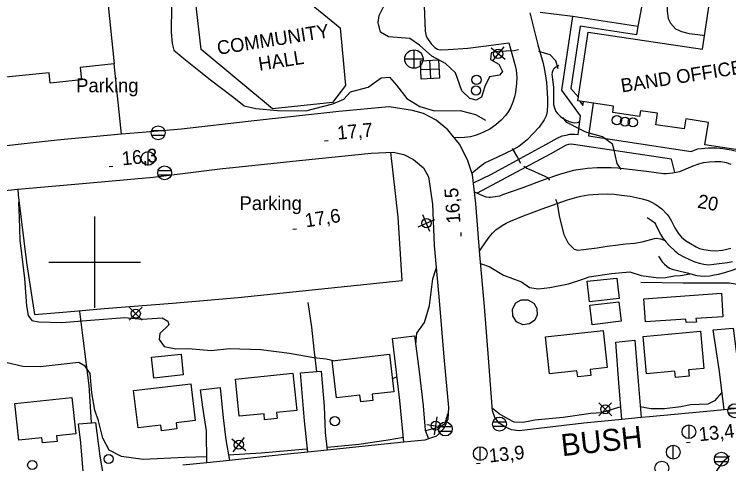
# Model space of a CAD drawing. Extents: x 646142 to 649934, y 5874075 to 5876351.
# Drawn here: x 646982.5 to 647138.5, y 5874756 to 5874854.1 of the extents above; entities that cross this region are included whole.
import ezdxf

# ---------------------------------------------------------------- set-up
doc = ezdxf.new("R2010")
doc.units = 0
for name, color, linetype in [('Niveau 1', 7, 'Continuous'), ('Niveau 15', 7, 'Continuous'), ('Niveau 19', 7, 'Continuous'), ('Niveau 2', 7, 'Continuous'), ('Niveau 21', 7, 'Continuous'), ('Niveau 22', 7, 'Continuous'), ('Niveau 3', 7, 'Continuous'), ('Niveau 31', 7, 'Continuous'), ('Niveau 34', 7, 'Continuous'), ('Niveau 36', 7, 'Continuous'), ('Niveau 37', 7, 'Continuous'), ('Niveau 4', 7, 'Continuous'), ('Niveau 52', 7, 'Continuous'), ('Niveau 61', 7, 'Continuous')]:
    doc.layers.add(name, color=color, linetype=linetype)

msp = doc.modelspace()

# ---------------------------------------------------------------- linework, layer by layer
at = {"layer": 'Niveau 1'}
for points in [[(647092.58, 5874846.35), (647091.68, 5874846.14), (647088.15, 5874845.97), (647086.66, 5874845.71), (647086.51, 5874844.24), (647088.3, 5874843.21), (647089.09, 5874841.66), (647088.48, 5874840.79), (647086.3, 5874840.46), (647085.23, 5874838.33), (647084.53, 5874836), (647083.37, 5874835.37), (647082, 5874835.75), (647080.2, 5874837.43), (647078.83, 5874841.34), (647076.65, 5874843.39), (647073.65, 5874844.94), (647070.97, 5874847.34), (647068.85, 5874848.81), (647064.22, 5874849.22), (647062.44, 5874850.2), (647061.94, 5874852.35), (647062.19, 5874853.88), (647063.16, 5874855.88)], [(647101.3, 5874842.23), (647100.79, 5874843.98), (647099.5, 5874845.24), (647097.04, 5874845.97)], [(647106.17, 5874828.94), (647103.16, 5874830.49), (647102.25, 5874831.61)], [(647107.55, 5874828.34), (647107.02, 5874828.5), (647106.17, 5874828.94)], [(647112.06, 5874826.55), (647110.98, 5874827.33), (647107.55, 5874828.34)], [(647113.4, 5874824.77), (647113.17, 5874825.75), (647112.06, 5874826.55)], [(647115.03, 5874820.22), (647114.16, 5874821.56), (647113.4, 5874824.77)]]:
    msp.add_lwpolyline(points, dxfattribs=at)
at = {"layer": 'Niveau 19'}
for points in [[(647137.52, 5874767.75), (647136.48, 5874776.16), (647135.16, 5874785.24), (647139.51, 5874785.58), (647140.51, 5874777.65), (647141.88, 5874768.18)], [(647067.56, 5874760.67), (647066.69, 5874769.8), (647065.11, 5874783.34), (647069.91, 5874783.95), (647070.9, 5874776.12), (647071.81, 5874768.61), (647072.25, 5874763.3), (647072.92, 5874761.41)], [(647115.16, 5874765.66), (647114.51, 5874773.64), (647113.89, 5874782.54), (647118.01, 5874782.98), (647118.75, 5874773.98), (647119.41, 5874766.08)], [(647046.56, 5874758.52), (647045.88, 5874765.34), (647045.01, 5874775.85), (647048.58, 5874776.14), (647049.49, 5874776.21), (647050.12, 5874768.58), (647050.37, 5874762.79), (647050.8, 5874758.96)], [(647024.54, 5874756.21), (647024.43, 5874763.19), (647023.65, 5874768.36), (647023.11, 5874772.16), (647027.46, 5874772.62), (647028.12, 5874766.04), (647028.64, 5874761.2), (647029.47, 5874756.73)], [(646997.57, 5874753.4), (646996.98, 5874760.58), (646996.52, 5874764.73), (646999.3, 5874764.95), (647000.2, 5874765.03), (647001.16, 5874757.65), (647001.82, 5874753.84)]]:
    msp.add_lwpolyline(points, dxfattribs=at)
at = {"layer": 'Niveau 2'}
for points in [[(647092.75, 5874872.23), (647095.29, 5874870.08), (647100.22, 5874869.56), (647102.36, 5874869.02), (647106.21, 5874866.46), (647109.09, 5874863.8), (647110.93, 5874861.03), (647112.39, 5874860.43), (647114.89, 5874860.06), (647117.33, 5874859.84), (647119.12, 5874859.39), (647121.78, 5874858.42), (647124.82, 5874857.1), (647124.97, 5874856.58), (647125.11, 5874854.81), (647125.33, 5874853.23), (647125.78, 5874852.17), (647126.88, 5874850.93), (647128.2, 5874850.35), (647129.88, 5874849.94), (647131.74, 5874849.71), (647133.27, 5874849.47)], [(647016.83, 5874855.92), (647016.75, 5874850.18), (647016.93, 5874847.71), (647017.3, 5874846.3), (647019.52, 5874844.43), (647025.33, 5874839.84), (647030.42, 5874835.94), (647032.7, 5874834.14), (647035.2, 5874833.52), (647039.96, 5874833.12), (647046.14, 5874833.03), (647052.04, 5874834.6), (647054.45, 5874835.59), (647055.93, 5874837.19), (647059.73, 5874838.2), (647062.61, 5874840.28), (647064.41, 5874840.4), (647065.98, 5874838.64), (647068.24, 5874835.73), (647071.03, 5874833.98), (647074.22, 5874833.02), (647079.86, 5874833.11), (647083.21, 5874832.23), (647085.39, 5874830.97)], [(647091.19, 5874824.82), (647092.4, 5874822.87), (647093.04, 5874821.62)], [(647099.42, 5874817.91), (647099.12, 5874818.36), (647098.46, 5874818.73), (647096.94, 5874819.34), (647095.35, 5874820.1), (647094.44, 5874820.44), (647093.75, 5874820.87)], [(646983.5, 5874813.18), (646983.36, 5874812.95), (646983.5, 5874809.76), (646983.68, 5874804.83), (646984.66, 5874796.42), (646985.15, 5874790.47), (646985.5, 5874788.34), (646986.28, 5874787.3), (646987.81, 5874786.96), (646992.85, 5874786.83), (646999.12, 5874787.33), (647006.64, 5874787.92), (647010.43, 5874787.52), (647014.8, 5874787.81), (647016.01, 5874787.09), (647016.25, 5874786.3), (647014.27, 5874784.4), (647014.09, 5874783.1), (647015.19, 5874781.62), (647017.72, 5874781.06), (647020.49, 5874781.17), (647025.49, 5874780.75), (647029.5, 5874781.13), (647036.34, 5874780.91), (647042.58, 5874780.13), (647047.86, 5874779.15), (647050.6, 5874778.9), (647052.19, 5874778.5)], [(647100.66, 5874813.77), (647101.05, 5874812.89), (647101.16, 5874811.89), (647101.58, 5874809.75), (647102.5, 5874806.07), (647103.48, 5874804.13), (647104.09, 5874803.47), (647104.78, 5874802.86), (647105.53, 5874802.65), (647106.82, 5874802.79), (647109.8, 5874803.1), (647111.94, 5874803.47), (647114.35, 5874803.77), (647115.98, 5874803.97), (647117.92, 5874804.17), (647119.62, 5874804.42), (647122.32, 5874805.19), (647122.68, 5874805.23), (647123.62, 5874805.09), (647124.43, 5874804.83)], [(647070.15, 5874782.04), (647070.39, 5874784.47), (647072.05, 5874786.81), (647073.13, 5874790.56), (647073.92, 5874796.37), (647074.59, 5874798.63), (647074.64, 5874798.64)], [(647084.34, 5874799.63), (647084.55, 5874799.65), (647086.22, 5874799.03), (647089.31, 5874797.18), (647093.25, 5874795.69), (647095.02, 5874794.44), (647096.95, 5874794.18), (647099.46, 5874794.44), (647103.49, 5874795.28), (647106.41, 5874796.21), (647108.04, 5874796.8), (647112.94, 5874797.54), (647116.94, 5874797.91), (647119.37, 5874797.12), (647123.17, 5874796.55), (647124.73, 5874796.65), (647126.58, 5874797.04), (647127.98, 5874797.09), (647130, 5874797.48)], [(647024.52, 5874757.51), (647019.73, 5874757.35), (647010.65, 5874756.92), (647005.85, 5874757.55), (647003.2, 5874758.92), (647001.84, 5874761.58), (647000.88, 5874765.39), (647000.07, 5874767.7), (646999.41, 5874771.48), (646999.01, 5874775.69), (646997.97, 5874777.33), (646996.55, 5874778.12), (646992.04, 5874777.62), (646988.11, 5874777.17), (646984.32, 5874777.19), (646980.9, 5874778.02)], [(647065.04, 5874774.52), (647066.08, 5874775.03)], [(647137.07, 5874771.46), (647136.97, 5874771.45), (647135.45, 5874769.73), (647133.94, 5874769), (647130.15, 5874768.86), (647128.03, 5874768.41), (647124.51, 5874767.95), (647121.53, 5874767.95), (647119.21, 5874768.41)], [(647114.94, 5874768.32), (647114.42, 5874768.29), (647110.73, 5874767.11), (647108.41, 5874766.94), (647102.35, 5874766.11), (647096.15, 5874765.5), (647093.6, 5874764.99), (647091.66, 5874765.09), (647090.24, 5874765.82), (647088.38, 5874766.92), (647086.89, 5874768.05)], [(647077.25, 5874766.82), (647077.11, 5874766.8), (647076.49, 5874764.7), (647075.46, 5874763.95), (647072.32, 5874763.18), (647072.29, 5874763.17)], [(647067.46, 5874761.75), (647064.15, 5874761.15), (647057.76, 5874760.17), (647050.86, 5874759.55), (647050.74, 5874759.54)], [(647046.5, 5874759.16), (647045.41, 5874759.07), (647036.42, 5874758.3), (647029.27, 5874757.88), (647029.26, 5874757.88)]]:
    msp.add_lwpolyline(points, dxfattribs=at)
at = {"layer": 'Niveau 21'}
for points in [[(647141.88, 5874768.18), (647137.52, 5874767.75), (647135.25, 5874767.53), (647121.21, 5874766.26), (647119.41, 5874766.08), (647115.16, 5874765.66), (647106.84, 5874764.84), (647092.73, 5874763.21), (647091.07, 5874763.4), (647089.73, 5874763.97), (647088.36, 5874764.88), (647087.42, 5874766.07), (647086.93, 5874767.54), (647086.12, 5874778.17), (647085.16, 5874790.3), (647084.17, 5874801.6), (647083.3, 5874812.78), (647082.57, 5874819.1), (647081.57, 5874822.13), (647080.71, 5874823.8), (647079.7, 5874825.78), (647077.18, 5874828.9), (647074.64, 5874830.97), (647071.82, 5874832.43), (647069.42, 5874833.12), (647064.33, 5874833.89), (647053.36, 5874832.92), (647034.22, 5874830.8), (647019.01, 5874829.07), (647009.53, 5874828.25), (647005.88, 5874827.91), (646991.84, 5874826.62), (646974.11, 5874824.67)], [(646897.31, 5874787.36), (646902.15, 5874792.07), (646909.64, 5874798.5), (646914.45, 5874801.51), (646916.04, 5874802.5), (646917.85, 5874803.48), (646921.82, 5874805.64), (646926.74, 5874807.9), (646932.75, 5874809.66), (646941.07, 5874811.48), (646952.56, 5874812.73), (646957.13, 5874813.21), (646961.02, 5874813.62), (646965.77, 5874814.12), (646983.21, 5874815.96), (646997.34, 5874817.19), (647012.83, 5874818.53), (647027.92, 5874820.42), (647029.5, 5874820.58), (647045.43, 5874822.26), (647060.42, 5874823.79), (647065.24, 5874824.05)], [(647065.24, 5874824.05), (647067.58, 5874823.54), (647069.64, 5874822.43), (647071.86, 5874820.63), (647072.95, 5874818.62), (647073.79, 5874812.65), (647074.18, 5874803.62), (647075.29, 5874791.63), (647076.31, 5874779.27), (647077.33, 5874768.3), (647077.19, 5874765.72), (647076.32, 5874763.68), (647074.72, 5874762.04), (647072.92, 5874761.41), (647072.14, 5874761.13), (647067.56, 5874760.67), (647061.24, 5874760.03), (647050.8, 5874758.96), (647046.56, 5874758.52), (647041.4, 5874757.99), (647029.47, 5874756.73), (647024.54, 5874756.21), (647019.26, 5874755.65)], [(647138.67, 5874757.62), (647137.16, 5874756.3), (647135.83, 5874754.42), (647135.47, 5874753.34), (647135.42, 5874750.3), (647136.59, 5874739.56), (647138.01, 5874727.55), (647138.56, 5874721.51)]]:
    msp.add_lwpolyline(points, dxfattribs=at)
at = {"layer": 'Niveau 22'}
for points in [[(647082.77, 5874817.32), (647086.69, 5874819.23), (647092.2, 5874822.19), (647098.56, 5874825.72), (647101.03, 5874827.07), (647102.16, 5874827.55), (647102.99, 5874827.76), (647103.84, 5874827.92), (647104.42, 5874827.98), (647104.93, 5874827.94), (647105.64, 5874827.85), (647106.02, 5874830.74), (647106.13, 5874831.97), (647102.06, 5874837.54), (647104.46, 5874853.61)], [(647118.64, 5874851.43), (647118.37, 5874849.66), (647106.08, 5874851.51), (647104.02, 5874837.94), (647105.69, 5874836)], [(647105.98, 5874835.13), (647106.68, 5874834.24), (647106.8, 5874835.01)], [(647108.94, 5874834.69), (647108.31, 5874830.66), (647107.91, 5874827.56), (647115.98, 5874826.33), (647130.29, 5874824.16), (647131.19, 5874824.55), (647131.78, 5874824.71), (647132.57, 5874824.81), (647134, 5874824.94), (647135.89, 5874824.99), (647137.26, 5874824.8), (647139.08, 5874824.51), (647140.86, 5874824.11), (647141.72, 5874823.77), (647142.44, 5874823.36), (647143.97, 5874822.21), (647157.74, 5874820.04), (647172.66, 5874817.78), (647181.63, 5874820.15), (647183.02, 5874830.14), (647182.62, 5874830.18)], [(647126.74, 5874819.55), (647126.05, 5874822.52), (647104.59, 5874825.71), (647103.9, 5874825.74), (647103.5, 5874825.7), (647102.98, 5874825.57), (647099.53, 5874823.61), (647083.55, 5874815.03)], [(647048.58, 5874776.14), (647047.95, 5874780.97), (647047.43, 5874785.81), (647046.64, 5874791.21)], [(646996.71, 5874789.25), (646997.48, 5874782.83), (646998.71, 5874773.05), (646999.27, 5874765.03)]]:
    msp.add_lwpolyline(points, dxfattribs=at)
at = {"layer": 'Niveau 3'}
for p, q in [((647050.25, 5874826.51), (647051.05, 5874826.59)), ((647003.22, 5874820.9), (647004.02, 5874820.97)), ((647043.33, 5874807.17), (647044.12, 5874807.3)), ((647080.11, 5874805.67), (647080.05, 5874806.47)), ((647129.28, 5874760.62), (647130.07, 5874760.71)), ((647083.4, 5874756.01), (647084.2, 5874756.09))]:
    msp.add_line(p, q, dxfattribs=at)
at = {"layer": 'Niveau 31'}
for points in [[(646992.14, 5874923.89), (646998.56, 5874860.68), (647002.49, 5874861.08), (647004.3, 5874843.27), (646996.84, 5874842.51), (646997.12, 5874839.8), (646990.32, 5874839.11), (646990.09, 5874841.34), (646971.9, 5874839.49), (646971.85, 5874840.02), (646961.07, 5874838.93), (646957.92, 5874869.93), (646958.22, 5874869.96), (646956.99, 5874882.08), (646962.88, 5874882.68), (646958.72, 5874923.65), (646960.64, 5874923.84), (646960.33, 5874926.84), (646987.05, 5874929.56), (646987.32, 5874926.91), (646989.5, 5874927.13), (646989.85, 5874923.65), (646992.14, 5874923.89)], [(647023.31, 5874846.46), (647021.8, 5874859.14), (647025.05, 5874862.86), (647023.33, 5874879.77), (647031.22, 5874889.39), (647036.61, 5874890.05), (647046.21, 5874882.01), (647048.44, 5874861.65), (647045.38, 5874857.99), (647053.63, 5874851.14), (647054.78, 5874838.55), (647051.96, 5874834.85), (647038.9, 5874833.48), (647023.31, 5874846.46)], [(647132.83, 5874846.51), (647135.58, 5874865)], [(647141.03, 5874824.43), (647133.34, 5874825.58), (647134.08, 5874830.52), (647129.12, 5874831.26), (647128.8, 5874829.09), (647122.61, 5874830.01), (647122.99, 5874832.52), (647119.24, 5874833.07), (647119.06, 5874831.83), (647113.18, 5874832.7), (647113.38, 5874834.03), (647105.57, 5874835.19), (647107.81, 5874850.23), (647132.83, 5874846.51)], [(647107.62, 5874795.82), (647114.08, 5874796.52), (647114.57, 5874792.04), (647108.11, 5874791.34), (647107.62, 5874795.82)], [(647119.97, 5874791.98), (647136.91, 5874793.23), (647137.26, 5874788.08), (647131.34, 5874787.69), (647131.47, 5874786.93), (647129.25, 5874786.84), (647129.17, 5874787.56), (647120.36, 5874786.98), (647119.97, 5874791.98), (647119.97, 5874791.98)], [(647091.35, 5874788.25), (647091.29, 5874789.73), (647092.04, 5874791.1), (647093.21, 5874791.77), (647094.64, 5874791.8), (647095.98, 5874791.05), (647096.63, 5874789.87), (647096.65, 5874788.5), (647096.18, 5874787.37), (647094.99, 5874786.57), (647093.56, 5874786.35), (647092.15, 5874786.98), (647091.35, 5874788.25)], [(647108.2, 5874790.6), (647114.53, 5874791.34), (647115.03, 5874787.09), (647108.69, 5874786.35), (647108.2, 5874790.6)], [(647098.53, 5874783.73), (647111.13, 5874785.08), (647112, 5874776.98), (647108.27, 5874776.58), (647108.41, 5874775.25), (647105.53, 5874774.94), (647105.38, 5874776.28), (647099.39, 5874775.64), (647098.53, 5874783.73)], [(647119.81, 5874783.74), (647132.37, 5874784.91), (647133.12, 5874776.8), (647129.73, 5874776.49), (647129.85, 5874775.1), (647126.87, 5874774.82), (647126.74, 5874776.18), (647120.57, 5874775.61), (647119.81, 5874783.74)], [(647019.38, 5874775.4), (647012.92, 5874774.71), (647012.44, 5874779.26), (647018.9, 5874779.94), (647019.38, 5874775.4)], [(647051.92, 5874778.47), (647064.41, 5874779.92), (647065.37, 5874771.71), (647060.65, 5874771.16), (647060.81, 5874769.79), (647058.13, 5874769.48), (647057.96, 5874770.97), (647052.87, 5874770.38), (647051.92, 5874778.47)], [(647030.77, 5874774.48), (647043.34, 5874775.76), (647044.17, 5874767.65), (647039.73, 5874767.2), (647039.86, 5874765.86), (647037.15, 5874765.59), (647037.01, 5874766.92), (647031.6, 5874766.37), (647030.77, 5874774.48)], [(647008.51, 5874771.96), (647021.01, 5874773.47), (647021.98, 5874765.43), (647017.79, 5874764.92), (647017.95, 5874763.6), (647014.65, 5874763.2), (647014.5, 5874764.43), (647009.49, 5874763.82), (647008.51, 5874771.96)], [(646982.61, 5874769.15), (646995.03, 5874770.48), (646995.88, 5874762.54), (646991.68, 5874762.09), (646991.81, 5874760.88), (646988.61, 5874760.54), (646988.49, 5874761.67), (646983.48, 5874761.13), (646982.61, 5874769.15)]]:
    msp.add_lwpolyline(points, dxfattribs=at)
at = {"layer": 'Niveau 34'}
for p, q in [((647069.74, 5874846.33), (647069.74, 5874842.33)), ((647071.74, 5874844.33), (647067.74, 5874844.33)), ((647073.16, 5874844.07), (647073.35, 5874840.08)), ((647075.26, 5874842.17), (647071.26, 5874841.98))]:
    msp.add_line(p, q, dxfattribs=at)
msp.add_lwpolyline([(647071.36, 5874839.98), (647071.17, 5874843.98), (647075.16, 5874844.17), (647075.35, 5874840.17)], close=True, dxfattribs=at)
msp.add_circle((647069.75, 5874844.34), 2, dxfattribs=at)
at = {"layer": 'Niveau 36'}
for p, q in [((647089.42, 5874847.02), (647086.9, 5874843.93)), ((647089.71, 5874844.22), (647086.61, 5874846.73)), ((647015.33, 5874828.68), (647012.45, 5874828.68)), ((647012.45, 5874827.76), (647015.33, 5874827.76)), ((647011.71, 5874821.14), (647011.71, 5874824.14)), ((647016.75, 5874819.96), (647013.87, 5874819.96)), ((647013.87, 5874819.04), (647016.75, 5874819.04)), ((647073.26, 5874806.67), (647071.73, 5874810.36)), ((647070.66, 5874807.75), (647074.34, 5874809.28)), ((647010.41, 5874787.35), (647007.59, 5874790.17)), ((647007.59, 5874787.35), (647010.41, 5874790.17)), ((647110.13, 5874769.28), (647112.96, 5874766.47)), ((647110.14, 5874766.46), (647112.95, 5874769.29)), ((647141.3, 5874768.02), (647138.42, 5874768.02)), ((647074.23, 5874762.32), (647074.82, 5874766.26)), ((647138.42, 5874767.1), (647141.3, 5874767.1)), ((647072.55, 5874764.58), (647076.5, 5874764)), ((647089.89, 5874765.1), (647087.01, 5874765.1)), ((647087.01, 5874764.18), (647089.89, 5874764.18)), ((647129.85, 5874761.48), (647129.85, 5874764.48)), ((647078.06, 5874764.04), (647075.18, 5874764.04)), ((647075.18, 5874763.12), (647078.06, 5874763.12)), ((647029.97, 5874761.42), (647033.05, 5874758.89)), ((647030.25, 5874758.62), (647032.78, 5874761.7)), ((647084.25, 5874756.69), (647084.25, 5874759.69)), ((647126.41, 5874757.01), (647126.41, 5874760.01)), ((647138.36, 5874757.43), (647135.48, 5874757.43)), ((647135.48, 5874756.51), (647138.36, 5874756.51))]:
    msp.add_line(p, q, dxfattribs=at)
for centre, radius in [((647088.15, 5874845.48), 1), ((647083.42, 5874839.8), 1), ((647083.3, 5874837.47), 1), ((647114.09, 5874830.99), 1), ((647115.87, 5874830.68), 1), ((647117.57, 5874830.52), 1), ((647013.89, 5874828.23), 1.52), ((647011.7, 5874822.65), 1.5), ((647015.31, 5874819.51), 1.52), ((647072.5, 5874808.52), 1), ((647009, 5874788.76), 1), ((647111.55, 5874767.87), 1), ((647139.86, 5874767.57), 1.52), ((647052.49, 5874765.28), 1), ((647088.45, 5874764.65), 1.52), ((647074.53, 5874764.29), 1), ((647076.62, 5874763.59), 1.52), ((647129.84, 5874762.99), 1.5), ((647031.52, 5874760.15), 1), ((647084.24, 5874758.2), 1.5), ((647126.4, 5874758.52), 1.5), ((647003.06, 5874757.04), 1), ((647136.92, 5874756.98), 1.52), ((646986.38, 5874755.71), 1), ((647123.91, 5874755.01), 1.52)]:
    msp.add_circle(centre, radius, dxfattribs=at)
at = {"layer": 'Niveau 37'}
for points in [[(647101.41, 5874842.91), (647100.8, 5874842.58), (647100.46, 5874842.33), (647100.27, 5874842.11), (647100.1, 5874841.85), (647099.96, 5874841.38), (647099.9, 5874840.96), (647099.93, 5874840.53), (647100.23, 5874838.14), (647100.26, 5874836.89), (647100.24, 5874835.53), (647100.28, 5874834.42), (647100.36, 5874833.92), (647100.53, 5874833.46), (647100.76, 5874832.9), (647101.16, 5874832.36), (647101.75, 5874831.77), (647102.72, 5874831.12), (647103.68, 5874830.72), (647104.48, 5874830.49), (647104.94, 5874830.41), (647105.4, 5874830.49), (647105.7, 5874830.59), (647106.02, 5874830.74)], [(647120.71, 5874809.77), (647121.83, 5874809.02), (647122.31, 5874808.66), (647122.54, 5874808.32), (647123, 5874807.35), (647123.66, 5874805.97), (647124.1, 5874805.24), (647124.85, 5874804.33), (647125.61, 5874803.58), (647126.76, 5874802.49), (647127.66, 5874801.76), (647128.72, 5874801.13), (647129.95, 5874800.55), (647131.09, 5874800.07), (647132.06, 5874799.81), (647133.08, 5874799.55), (647134.15, 5874799.45), (647135.26, 5874799.54), (647138.22, 5874799.9), (647139.33, 5874800.14)], [(647123.16, 5874801.34), (647124.02, 5874800.1), (647124.46, 5874799.59), (647125.05, 5874799.04), (647125.59, 5874798.71), (647126.2, 5874798.46), (647127.05, 5874798.23), (647129.42, 5874797.64), (647131.54, 5874797.08), (647132.25, 5874797.01), (647133.27, 5874796.97), (647134.38, 5874797.04), (647135.38, 5874797.2), (647136.28, 5874797.41), (647137.7, 5874797.76), (647139.5, 5874798.36), (647141.92, 5874799.29), (647144.23, 5874800.41), (647146.07, 5874801.6)]]:
    msp.add_lwpolyline(points, dxfattribs=at)
at = {"layer": 'Niveau 4'}
msp.add_lwpolyline([(647119.3, 5874795.65), (647128.54, 5874795.52), (647138.59, 5874795.46), (647144.3, 5874794.51), (647152.51, 5874794.16), (647162.98, 5874794.73), (647172.45, 5874795.9), (647181.56, 5874797.14), (647192.53, 5874799.74), (647197.25, 5874800.44), (647201.92, 5874800.55), (647207.35, 5874800.04), (647213.1, 5874798.74), (647221.9, 5874796.12), (647227.52, 5874792.59), (647228.54, 5874791.28), (647230.16, 5874789.17)], dxfattribs=at)
at = {"layer": 'Niveau 52'}
for points in [[(647071.92, 5874857.83), (647072.2, 5874850.41), (647072.45, 5874849.37), (647072.75, 5874848.8), (647073.55, 5874847.67), (647074.29, 5874846.88), (647074.89, 5874846.48), (647075.51, 5874846.33), (647077.24, 5874846.41), (647081.54, 5874846.7), (647087.24, 5874847.47), (647090.46, 5874847.9), (647091.94, 5874842.61), (647092.06, 5874841.95), (647092.19, 5874841.21), (647092.24, 5874840.3), (647092.16, 5874838.98), (647091.92, 5874837.14), (647091.74, 5874836.13), (647091.38, 5874834.95), (647090.85, 5874833.73), (647090.34, 5874832.85), (647089.73, 5874832.01), (647088.81, 5874831.02), (647087.67, 5874829.95), (647086.33, 5874829.04), (647085.07, 5874828.42), (647084.16, 5874828.03), (647083.11, 5874827.63), (647082.15, 5874827.38), (647080.81, 5874827.19), (647079.6, 5874827.12), (647078.52, 5874827.23)], [(647119.78, 5874857.3), (647118.64, 5874851.43), (647104.46, 5874853.61), (647097.37, 5874854.51)], [(647095.06, 5874854.41), (647096.84, 5874847.43), (647097.95, 5874843.68), (647098.23, 5874842.37), (647098.46, 5874841.11), (647098.71, 5874839.25), (647098.93, 5874835.79), (647098.97, 5874834.48), (647098.83, 5874832.89), (647098.63, 5874831.98), (647098.24, 5874831.09), (647097.13, 5874829.44), (647094.47, 5874826.72), (647092.66, 5874825.27), (647091.54, 5874824.61), (647087.88, 5874822.82), (647085.33, 5874821.66), (647084.95, 5874821.42), (647084.48, 5874821.06), (647082.46, 5874819.42)], [(647005.86, 5874827.91), (647004.3, 5874843.27)], [(646983.21, 5874815.96), (646983.32, 5874814.69), (646985.11, 5874799.94), (646986.86, 5874788.56), (646992.22, 5874789.03), (646996.47, 5874789.4), (647002.12, 5874789.89), (647017.05, 5874791.07), (647031.38, 5874792.32), (647067.21, 5874796.03), (647066.28, 5874809.85), (647064.73, 5874824.03)], [(647139.05, 5874821.34), (647138.02, 5874821.69), (647136.83, 5874821.9), (647135.48, 5874821.93), (647134.35, 5874821.86), (647132.94, 5874821.69), (647131.93, 5874821.39), (647130.67, 5874820.99)], [(647130.67, 5874820.99), (647129.17, 5874820.3), (647127.75, 5874819.74), (647127.04, 5874819.61), (647126.21, 5874819.43), (647124.94, 5874819.32), (647124.24, 5874819.32), (647120.58, 5874819.83), (647114.29, 5874820.5), (647112.87, 5874820.62), (647111.32, 5874820.62), (647109.81, 5874820.56), (647107.71, 5874820.48), (647104.63, 5874820.01), (647103.29, 5874819.68), (647101.55, 5874819.16), (647098.35, 5874818.04), (647093.34, 5874816.16), (647089.11, 5874814.69), (647088.43, 5874814.43), (647087.48, 5874814.26), (647086.52, 5874814.13), (647086.23, 5874814.12), (647085.54, 5874814.22), (647084.66, 5874814.52), (647083.01, 5874815.29)], [(647084.1, 5874802.42), (647085.47, 5874804.41), (647086.23, 5874805.48), (647086.94, 5874806.33), (647087.67, 5874807.04), (647089.02, 5874808.03), (647089.89, 5874808.51), (647090.88, 5874808.96), (647093.67, 5874810.12), (647097.77, 5874811.67), (647103.32, 5874813.59), (647105.36, 5874814.17), (647106.23, 5874814.41), (647107.85, 5874814.7), (647110.04, 5874814.88), (647112.12, 5874814.91), (647113.48, 5874814.85), (647115.12, 5874814.66), (647116.96, 5874814.4), (647119.62, 5874813.83), (647120.94, 5874813.44), (647121.68, 5874813.1), (647122.6, 5874812.57), (647123.89, 5874811.62), (647124.98, 5874810.5), (647125.42, 5874809.96), (647126.02, 5874808.94), (647126.72, 5874807.51), (647127.45, 5874806.35), (647128.2, 5874805.46), (647129.05, 5874804.75), (647130.14, 5874804.05), (647131.38, 5874803.33), (647132.16, 5874803), (647133.09, 5874802.73), (647134.54, 5874802.52), (647135.63, 5874802.49), (647137.16, 5874802.63), (647138.11, 5874802.83), (647138.96, 5874803.06)]]:
    msp.add_lwpolyline(points, dxfattribs=at)
at = {"layer": 'Niveau 61'}
for points in [[(647000, 5874810), (647000, 5874800), (647000, 5874790)], [(646990, 5874800), (647000, 5874800), (647010, 5874800)]]:
    msp.add_lwpolyline(points, dxfattribs=at)

# ---------------------------------------------------------------- texts
at = {"layer": 'Niveau 1'}
msp.add_text('20', height=3, rotation=349.72, dxfattribs=at).set_placement((647131.55, 5874811.92))
at = {"layer": 'Niveau 15'}
msp.add_text('BUSH', height=4.8, rotation=6.2116, dxfattribs=at).set_placement((647102.14, 5874757.62))
at = {"layer": 'Niveau 3'}
for s, rotation, p in [('17,7 ', 5.4042, (647053.12, 5874826.74)), ('16,3 ', 5.4872, (647006.09, 5874821.13)), ('16,5 ', 94.1153, (647079.94, 5874808.55)), ('17,6 ', 8.941, (647046.18, 5874807.58)), ('13,4 ', 6.2376, (647132.14, 5874760.89)), ('13,9 ', 5.874, (647086.27, 5874756.26))]:
    msp.add_text(s, height=3, rotation=rotation, dxfattribs=at).set_placement(p)
at = {"layer": 'Niveau 31'}
for s, p in [('COMMUNITY', (647026.99, 5874845.25)), ('HALL', (647036.01, 5874841.77)), ('BAND OFFICE', (647115.19, 5874837.03))]:
    msp.add_text(s, height=3, rotation=8.941, dxfattribs=at).set_placement(p)
at = {"layer": 'Niveau 52'}
for p in [(646995.99, 5874837.1), (647031.67, 5874811.38)]:
    msp.add_text('Parking', height=3, dxfattribs=at).set_placement(p)

doc.saveas('drawing.dxf')
